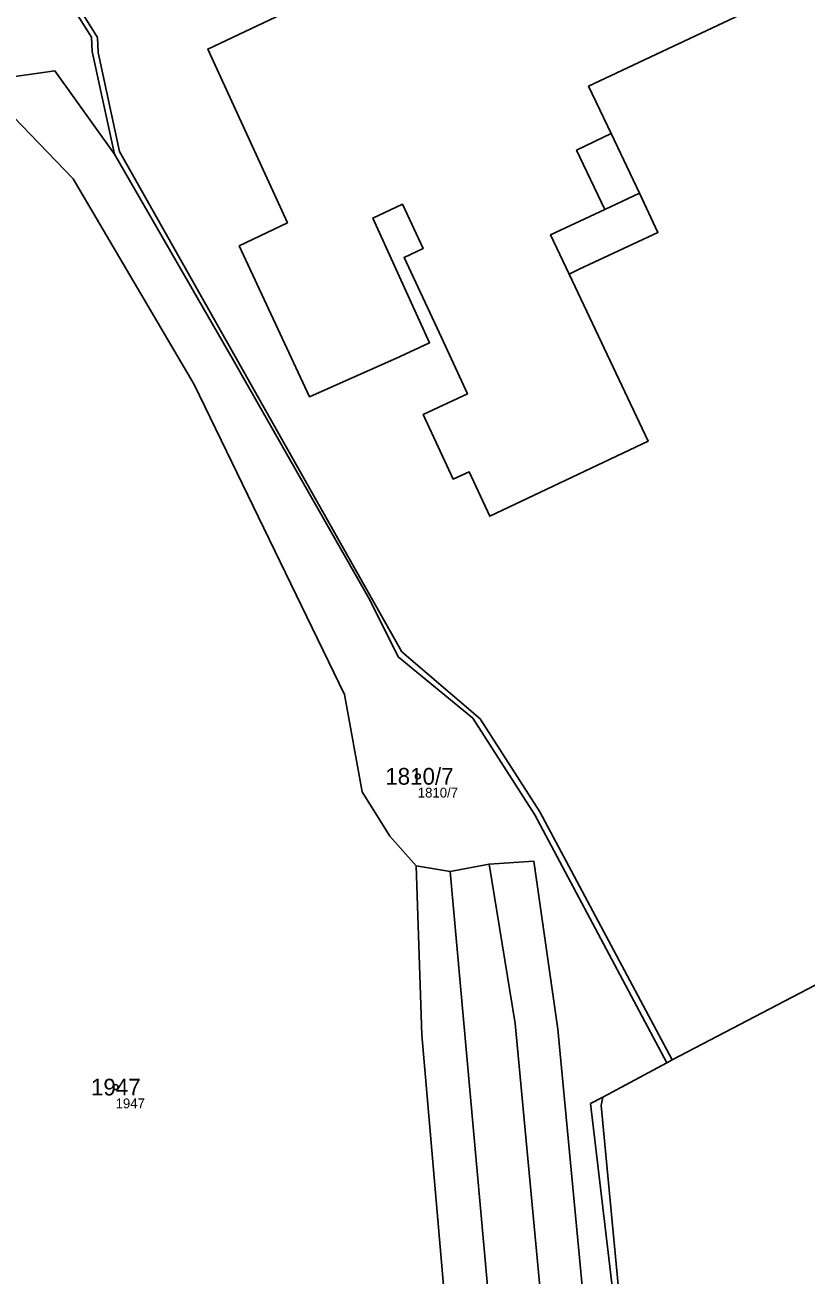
# Model space of a CAD drawing. Extents: x -653098 to -649479, y -997642 to -992666.
# Drawn here: x -650651.3 to -650571.8, y -996212.9 to -996085.8 of the extents above; entities that cross this region are included whole.
import ezdxf

# ---------------------------------------------------------------- set-up
doc = ezdxf.new("R2010")
doc.units = 0
for name, color, linetype in [('Definiční body', 7, 'Continuous'), ('Hranice parcel', 7, 'Continuous'), ('Parcelní čísla', 7, 'Continuous'), ('Polygon budovy', 7, 'Continuous'), ('Polygon parcely', 7, 'Continuous'), ('Vnitřní kresba', 7, 'Continuous')]:
    doc.layers.add(name, color=color, linetype=linetype)

msp = doc.modelspace()

# ---------------------------------------------------------------- linework, layer by layer
at = {"layer": 'Definiční body'}
for centre in [(-650611.33, -996162.19), (-650642.07, -996193.8)]:
    msp.add_circle(centre, 0.25, dxfattribs=at)
at = {"layer": 'Hranice parcel'}
for p, q in [((-650608.04, -996171.87), (-650611.51, -996171.31)), ((-650604.08, -996171.11), (-650608.04, -996171.87)), ((-650586, -996191.32), (-650592.52, -996194.82))]:
    msp.add_line(p, q, dxfattribs=at)
for points in [[(-650642.19, -996098.91), (-650644.47, -996088.47), (-650644.52, -996087), (-650651.26, -996076.29), (-650666.88, -996050.67), (-650651.34, -996036.56)], [(-650548.59, -996048.41), (-650632.7, -996088.21), (-650624.59, -996105.88), (-650629.49, -996108.24), (-650622.34, -996123.59), (-650613.14, -996119.48), (-650610.14, -996118.09), (-650615.92, -996105.41), (-650612.88, -996104), (-650610.79, -996108.51)], [(-650610.79, -996108.51), (-650612.73, -996109.41), (-650608.93, -996117.54), (-650606.29, -996123.29), (-650610.78, -996125.39), (-650607.74, -996131.96), (-650606.1, -996131.22), (-650604.01, -996135.74), (-650587.9, -996128.11), (-650595.93, -996111.12), (-650594.92, -996110.62), (-650586.9, -996106.87), (-650588.79, -996102.88), (-650591.66, -996096.82), (-650593.95, -996092), (-650557.91, -996075.01)], [(-650655.96, -996091.52), (-650649.44, -996090.6), (-650648.26, -996090.42), (-650642.19, -996098.91)], [(-650655.96, -996091.52), (-650646.4, -996101.41), (-650634.09, -996122.34), (-650618.78, -996153.86), (-650617, -996163.78), (-650614.19, -996168.29), (-650611.51, -996171.31)], [(-650642.19, -996098.91), (-650630.09, -996119.88), (-650616.18, -996144.29), (-650613.32, -996150.02)], [(-650516.64, -996138.2), (-650519.99, -996139.35), (-650551.78, -996143.96), (-650546.65, -996154.43), (-650545.82, -996156.13), (-650550.94, -996168.53), (-650553.31, -996174.26), (-650585.47, -996191.04), (-650586, -996191.32)], [(-650613.32, -996150.02), (-650605.72, -996156.29), (-650599.43, -996166.1), (-650586, -996191.32)], [(-650611.51, -996171.31), (-650610.92, -996188.49), (-650602, -996291.61), (-650601.14, -996301.61), (-650598.42, -996329.48)], [(-650586.6, -996298.44), (-650597.07, -996187.91), (-650599.51, -996170.83), (-650604.08, -996171.11)], [(-650604.08, -996171.11), (-650601.43, -996187.33), (-650590.92, -996299.38), (-650588.21, -996340.7), (-650587.29, -996348.25)], [(-650608.04, -996171.87), (-650596.45, -996300.59), (-650593.46, -996337.78)], [(-650592.52, -996194.82), (-650593.75, -996195.48), (-650584.86, -996270.69), (-650581.76, -996297.58)], [(-650592.52, -996194.82), (-650592.69, -996195.68), (-650590.41, -996219.66), (-650589.86, -996219.6), (-650585.6, -996238.14), (-650574.33, -996237.39)]]:
    msp.add_lwpolyline(points, dxfattribs=at)
at = {"layer": 'Polygon budovy'}
msp.add_lwpolyline([(-650548.59, -996048.41), (-650632.7, -996088.21), (-650624.59, -996105.88), (-650629.49, -996108.24), (-650622.34, -996123.59), (-650613.14, -996119.48), (-650610.14, -996118.09), (-650615.92, -996105.41), (-650612.88, -996104), (-650610.79, -996108.51), (-650612.73, -996109.41), (-650608.93, -996117.54), (-650606.29, -996123.29), (-650610.78, -996125.39), (-650607.74, -996131.96), (-650606.1, -996131.22), (-650604.01, -996135.74), (-650587.9, -996128.11), (-650595.93, -996111.12), (-650597.83, -996107.11), (-650592.32, -996104.55), (-650595.18, -996098.5), (-650591.66, -996096.82), (-650593.95, -996092), (-650557.91, -996075.01)], dxfattribs=at)
at = {"layer": 'Polygon parcely'}
for points in [[(-650651.26, -996076.29), (-650644.52, -996087), (-650644.47, -996088.47), (-650642.19, -996098.91), (-650630.09, -996119.88), (-650616.18, -996144.29), (-650613.32, -996150.02), (-650605.72, -996156.29), (-650599.43, -996166.1), (-650586, -996191.32), (-650585.47, -996191.04), (-650553.31, -996174.26), (-650550.94, -996168.53), (-650545.82, -996156.13), (-650546.65, -996154.43), (-650551.78, -996143.96), (-650519.99, -996139.35), (-650516.64, -996138.2), (-650513.46, -996136.65), (-650511.11, -996134.17), (-650510.23, -996130.69), (-650510.47, -996127.3), (-650518.45, -996096.89), (-650542.34, -996030.24)], [(-650548.59, -996048.41), (-650632.7, -996088.21), (-650624.59, -996105.88), (-650629.49, -996108.24), (-650622.34, -996123.59), (-650613.14, -996119.48), (-650610.14, -996118.09), (-650615.92, -996105.41), (-650612.88, -996104), (-650610.79, -996108.51), (-650612.73, -996109.41), (-650608.93, -996117.54), (-650606.29, -996123.29), (-650610.78, -996125.39), (-650607.74, -996131.96), (-650606.1, -996131.22), (-650604.01, -996135.74), (-650587.9, -996128.11), (-650595.93, -996111.12), (-650594.92, -996110.62), (-650586.9, -996106.87), (-650588.79, -996102.88), (-650591.66, -996096.82), (-650593.95, -996092), (-650557.91, -996075.01)], [(-650557.91, -996075.01), (-650593.95, -996092), (-650591.66, -996096.82), (-650588.79, -996102.88), (-650586.9, -996106.87), (-650594.92, -996110.62), (-650595.93, -996111.12), (-650587.9, -996128.11), (-650604.01, -996135.74), (-650606.1, -996131.22), (-650607.74, -996131.96), (-650610.78, -996125.39), (-650606.29, -996123.29), (-650608.93, -996117.54), (-650612.73, -996109.41), (-650610.79, -996108.51), (-650612.88, -996104), (-650615.92, -996105.41), (-650610.14, -996118.09), (-650613.14, -996119.48), (-650622.34, -996123.59), (-650629.49, -996108.24), (-650624.59, -996105.88), (-650632.7, -996088.21), (-650548.59, -996048.41)], [(-650584.86, -996270.69), (-650593.75, -996195.48), (-650592.52, -996194.82), (-650586, -996191.32), (-650599.43, -996166.1), (-650605.72, -996156.29), (-650613.32, -996150.02), (-650616.18, -996144.29), (-650630.09, -996119.88), (-650642.19, -996098.91), (-650648.26, -996090.42), (-650649.44, -996090.6), (-650655.96, -996091.52), (-650646.4, -996101.41), (-650634.09, -996122.34), (-650618.78, -996153.86), (-650617, -996163.78), (-650614.19, -996168.29), (-650611.51, -996171.31), (-650608.04, -996171.87), (-650604.08, -996171.11), (-650599.51, -996170.83), (-650597.07, -996187.91), (-650586.6, -996298.44)], [(-650602, -996291.61), (-650610.92, -996188.49), (-650611.51, -996171.31), (-650614.19, -996168.29), (-650617, -996163.78), (-650618.78, -996153.86), (-650634.09, -996122.34), (-650646.4, -996101.41), (-650655.96, -996091.52)]]:
    msp.add_lwpolyline(points, dxfattribs=at)
for points in [[(-650651.34, -996036.56), (-650654.15, -996033.81), (-650658.93, -996030.93), (-650660.33, -996033.55), (-650669.82, -996055.27), (-650674.69, -996068.98), (-650677.5, -996078.61), (-650680.79, -996093.58), (-650679.78, -996093.7), (-650661.44, -996091.88), (-650660.16, -996091.82), (-650655.96, -996091.52), (-650649.44, -996090.6), (-650648.26, -996090.42), (-650642.19, -996098.91), (-650644.47, -996088.47), (-650644.52, -996087), (-650651.26, -996076.29), (-650666.88, -996050.67)], [(-650550.94, -996168.53), (-650553.31, -996174.26), (-650585.47, -996191.04), (-650586, -996191.32), (-650592.52, -996194.82), (-650592.69, -996195.68), (-650590.41, -996219.66), (-650589.86, -996219.6), (-650585.6, -996238.14), (-650574.33, -996237.39), (-650560.36, -996236.42), (-650518.17, -996235.25), (-650507.29, -996235.19), (-650503.83, -996248.93), (-650501.75, -996242.54), (-650499.12, -996200.33), (-650509.7, -996183.36), (-650513.84, -996171.43), (-650513.02, -996153.64), (-650516.64, -996138.2), (-650519.99, -996139.35), (-650551.78, -996143.96), (-650546.65, -996154.43), (-650545.82, -996156.13)], [(-650602, -996291.61), (-650601.14, -996301.61), (-650598.42, -996329.48), (-650593.46, -996337.78), (-650596.45, -996300.59), (-650608.04, -996171.87), (-650611.51, -996171.31), (-650610.92, -996188.49)], [(-650587.29, -996348.25), (-650588.21, -996340.7), (-650590.92, -996299.38), (-650601.43, -996187.33), (-650604.08, -996171.11), (-650608.04, -996171.87), (-650596.45, -996300.59), (-650593.46, -996337.78)], [(-650599.51, -996170.83), (-650604.08, -996171.11), (-650601.43, -996187.33), (-650590.92, -996299.38), (-650588.21, -996340.7), (-650587.29, -996348.25), (-650581.19, -996358.59), (-650582.63, -996340.7), (-650586.6, -996298.44), (-650597.07, -996187.91)], [(-650551.45, -996299.47), (-650574.33, -996237.39), (-650585.6, -996238.14), (-650589.86, -996219.6), (-650590.41, -996219.66), (-650592.69, -996195.68), (-650592.52, -996194.82), (-650593.75, -996195.48), (-650584.86, -996270.69), (-650581.76, -996297.58), (-650554.94, -996294.79)]]:
    msp.add_lwpolyline(points, close=True, dxfattribs=at)
at = {"layer": 'Vnitřní kresba'}
for p, q in [((-650650.75, -996075.97), (-650643.92, -996087.05)), ((-650643.92, -996087.05), (-650643.84, -996088.56)), ((-650643.84, -996088.56), (-650641.68, -996098.62)), ((-650595.18, -996098.5), (-650591.66, -996096.82)), ((-650641.68, -996098.62), (-650612.97, -996149.53)), ((-650595.18, -996098.5), (-650592.32, -996104.55)), ((-650592.32, -996104.55), (-650588.79, -996102.88)), ((-650597.83, -996107.11), (-650592.32, -996104.55)), ((-650597.83, -996107.11), (-650595.93, -996111.12)), ((-650612.97, -996149.53), (-650604.98, -996156.34)), ((-650604.98, -996156.34), (-650598.91, -996165.79)), ((-650598.91, -996165.79), (-650585.47, -996191.04))]:
    msp.add_line(p, q, dxfattribs=at)

# ---------------------------------------------------------------- texts
at = {"layer": 'Definiční body'}
for s, p in [('1810/7', (-650611.33, -996164.35)), ('1947', (-650642.07, -996195.96))]:
    msp.add_text(s, height=1, dxfattribs=at).set_placement(p)
at = {"layer": 'Parcelní čísla'}
for s, p in [('1810/7', (-650614.64, -996163.04)), ('1947', (-650644.58, -996194.65))]:
    msp.add_text(s, height=1.7, dxfattribs=at).set_placement(p)

doc.saveas('drawing.dxf')
